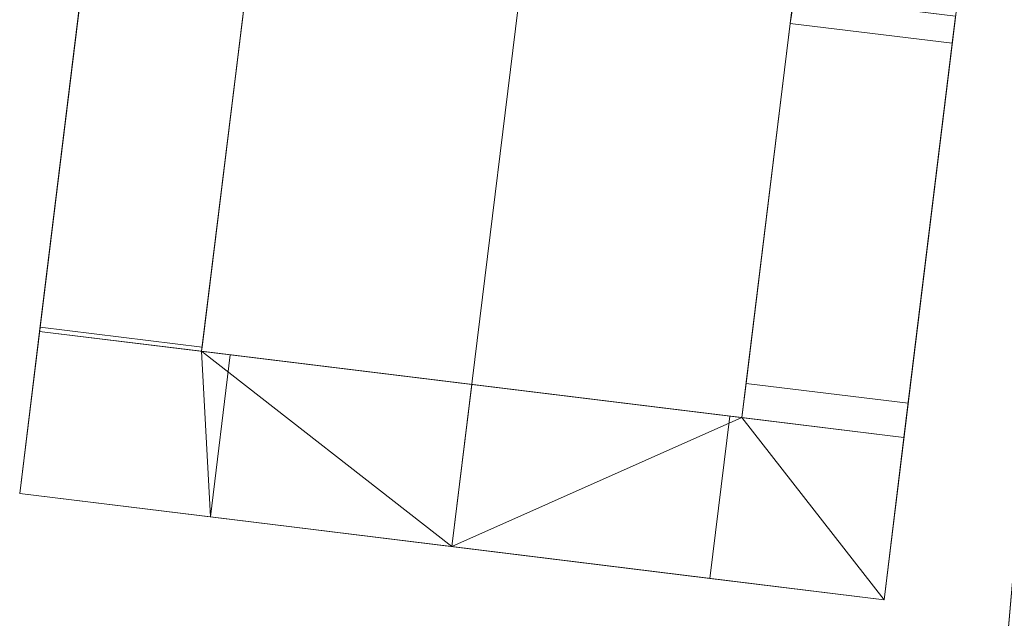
# Model space of a CAD drawing. Header units: millimetres. Extents: x -430348 to -225823, y -86243 to 5084.
# Tile 384 of 656: x -388743 to -386934, y -29722 to -28622. Entities that reach past the tile are written whole.
import ezdxf

# ---------------------------------------------------------------- set-up
doc = ezdxf.new("R2010")
doc.units = ezdxf.units.MM
doc.layers.add('A-ROOF', color=132, linetype='Continuous', lineweight=9)
doc.layers.add('A-WALL', color=113, linetype='Continuous', lineweight=9)

msp = doc.modelspace()

# ---------------------------------------------------------------- meshes
at = {"layer": 'A-ROOF'}
mesh = msp.add_polyface(dxfattribs=at)
corners = [(-387018.7, -30794.5, 60462.5), (-386881, -29220.5, 60654.2), (-386743.3, -27646.6, 60462.5), (-386743.3, -27646.6, 60361.8), (-386881, -29220.5, 60553.4), (-387018.7, -30794.5, 60361.8)]
mesh.append_faces([[corners[k] for k in face] for face in [(0, 1, 4, 5)]], dxfattribs={"vtx1": -1})
mesh.append_faces([[corners[k] for k in face] for face in [(2, 3, 4, 1)]], dxfattribs={"vtx2": -1})
mesh = msp.add_polyface(dxfattribs=at)
corners = [(-388743, -29492.5, 60620.6), (-388574.8, -28122.8, 60620.6), (-387780.8, -28220.3, 61047.4), (-387949, -29590, 61047.4)]
mesh.append_faces([[corners[k] for k in face] for face in [(0, 1, 2, 3)]])
mesh = msp.add_polyface(dxfattribs=at)
corners = [(-388574.8, -28122.8, 60734), (-388743, -29492.5, 60734), (-387949, -29590, 61160.8), (-387780.8, -28220.3, 61160.8)]
mesh.append_faces([[corners[k] for k in face] for face in [(3, 0, 1, 2)]])
mesh = msp.add_polyface(dxfattribs=at)
corners = [(-388743, -29492.5, 60620.6), (-388743, -29492.5, 60734), (-388574.8, -28122.8, 60734), (-388574.8, -28122.8, 60620.6)]
mesh.append_faces([[corners[k] for k in face] for face in [(2, 3, 0, 1)]])
mesh = msp.add_polyface(dxfattribs=at)
corners = [(-387780.8, -28220.3, 61047.4), (-386986.8, -28317.8, 60620.6), (-387154.9, -29687.5, 60620.6), (-387949, -29590, 61047.4)]
mesh.append_faces([[corners[k] for k in face] for face in [(1, 2, 3, 0)]])
mesh = msp.add_polyface(dxfattribs=at)
corners = [(-386986.8, -28317.8, 60734), (-387780.8, -28220.3, 61160.8), (-387949, -29590, 61160.8), (-387154.9, -29687.5, 60734)]
mesh.append_faces([[corners[k] for k in face] for face in [(2, 3, 0, 1)]])
mesh = msp.add_polyface(dxfattribs=at)
corners = [(-386986.8, -28317.8, 60620.6), (-386986.8, -28317.8, 60734), (-387154.9, -29687.5, 60734), (-387154.9, -29687.5, 60620.6)]
mesh.append_faces([[corners[k] for k in face] for face in [(1, 2, 3, 0)]])
mesh = msp.add_polyface(dxfattribs=at)
corners = [(-387321.1, -28579, 59521.3), (-387416.1, -29353.1, 59521.3), (-388408.7, -29231.3, 59521.3), (-388313.6, -28457.1, 59521.3)]
mesh.append_faces([[corners[k] for k in face] for face in [(2, 3, 0, 1)]])
mesh = msp.add_polyface(dxfattribs=at)
corners = [(-387416.1, -29353.1, 59621.3), (-387321.1, -28579, 59621.3), (-388313.6, -28457.1, 59621.3), (-388408.7, -29231.3, 59621.3)]
mesh.append_faces([[corners[k] for k in face] for face in [(1, 2, 3, 0)]])
mesh = msp.add_polyface(dxfattribs=at)
corners = [(-388408.7, -29231.3, 59621.3), (-388313.6, -28457.1, 59621.3), (-388313.6, -28457.1, 59521.3), (-388408.7, -29231.3, 59521.3)]
mesh.append_faces([[corners[k] for k in face] for face in [(1, 2, 3, 0)]])
mesh = msp.add_polyface(dxfattribs=at)
corners = [(-387321.1, -28579, 59621.3), (-387416.1, -29353.1, 59621.3), (-387416.1, -29353.1, 59521.3), (-387321.1, -28579, 59521.3)]
mesh.append_faces([[corners[k] for k in face] for face in [(1, 2, 3, 0)]])
mesh = msp.add_polyface(dxfattribs=at)
corners = [(-387416.1, -29353.1, 59621.3), (-388408.7, -29231.3, 59621.3), (-388408.7, -29231.3, 59521.3), (-387416.1, -29353.1, 59521.3)]
mesh.append_faces([[corners[k] for k in face] for face in [(1, 2, 3, 0)]])
mesh = msp.add_polyface(dxfattribs=at)
corners = [(-384050, -31054.3, 60361.8), (-387018.7, -30794.5, 60361.8), (-386881, -29220.5, 60553.4), (-383912.3, -29480.3, 60553.4)]
mesh.append_faces([[corners[k] for k in face] for face in [(0, 1, 2, 3)]])
mesh = msp.add_polyface(dxfattribs=at)
corners = [(-387018.7, -30794.5, 60462.5), (-384050, -31054.3, 60462.5), (-383912.3, -29480.3, 60654.2), (-386881, -29220.5, 60654.2)]
mesh.append_faces([[corners[k] for k in face] for face in [(3, 0, 1, 2)]])
mesh = msp.add_polyface(dxfattribs=at)
corners = [(-387154.9, -29687.5, 60734), (-387949, -29590, 61160.8), (-388743, -29492.5, 60734), (-388743, -29492.5, 60620.6), (-387949, -29590, 61047.4), (-387154.9, -29687.5, 60620.6)]
mesh.append_faces([[corners[k] for k in face] for face in [(0, 1, 4, 5)]], dxfattribs={"vtx1": -1})
mesh.append_faces([[corners[k] for k in face] for face in [(2, 3, 4, 1)]], dxfattribs={"vtx2": -1})
at = {"layer": 'A-WALL'}
mesh = msp.add_polyface(dxfattribs=at)
corners = [(-386769.4, -27945.4, 58616.2), (-387018.7, -30794.5, 58616.2), (-387018.7, -30794.5, 60361.8), (-386881, -29220.5, 60553.4), (-386769.4, -27945.4, 60398.2)]
mesh.append_faces([[corners[k] for k in face] for face in [(4, 0, 3)]], dxfattribs={"vtx1": -1})
mesh.append_faces([[corners[k] for k in face] for face in [(1, 2, 3, 0)]], dxfattribs={"vtx2": -1})
mesh = msp.add_polyface(dxfattribs=at)
corners = [(-387018.7, -30794.5, 58616.2), (-386769.4, -27945.4, 58616.2), (-386470.6, -27971.6, 58616.2), (-386693.7, -30521.8, 58616.2), (-386719.8, -30820.7, 58616.2)]
mesh.append_faces([[corners[k] for k in face] for face in [(3, 0, 1, 2)]], dxfattribs={"vtx0": -1})
mesh.append_faces([[corners[k] for k in face] for face in [(3, 4, 0)]], dxfattribs={"vtx2": -1})
mesh = msp.add_polyface(dxfattribs=at)
corners = [(-388611.4, -28420.5, 60620.6), (-388611.4, -28420.5, 58640.6), (-388616.7, -28463.9, 58640.6), (-388616.7, -28463.9, 59488.6), (-388705.5, -29187.2, 59488.6), (-388705.5, -29187.2, 58640.6), (-388706.5, -29194.7, 58640.6), (-388706.5, -29194.7, 60620.6)]
mesh.append_faces([[corners[k] for k in face] for face in [(7, 0, 3, 4)]], dxfattribs={"vtx1": -1, "vtx3": -1})
mesh.append_faces([[corners[k] for k in face] for face in [(1, 2, 3, 0)]], dxfattribs={"vtx2": -1})
mesh.append_faces([[corners[k] for k in face] for face in [(4, 5, 6, 7)]], dxfattribs={"vtx3": -1})
mesh = msp.add_polyface(dxfattribs=at)
corners = [(-388408.7, -29231.3, 58640.6), (-388706.5, -29194.7, 58640.6), (-388705.5, -29187.2, 58640.6), (-388407.8, -29223.7, 58640.6), (-388611.4, -28420.5, 58640.6), (-388313.6, -28457.1, 58640.6), (-388319, -28500.5, 58640.6), (-388616.7, -28463.9, 58640.6)]
mesh.append_faces([[corners[k] for k in face] for face in [(2, 3, 0, 1), (4, 5, 6, 7)]])
mesh = msp.add_polyface(dxfattribs=at)
corners = [(-388408.7, -29231.3, 60780.7), (-388313.6, -28457.1, 60780.7), (-388611.4, -28420.5, 60620.6), (-388706.5, -29194.7, 60620.6)]
mesh.append_faces([[corners[k] for k in face] for face in [(1, 2, 3, 0)]])
mesh = msp.add_polyface(dxfattribs=at)
corners = [(-388313.6, -28457.1, 58640.6), (-388313.6, -28457.1, 59521.2), (-388313.6, -28457.1, 60780.7), (-388408.7, -29231.3, 60780.7), (-388408.7, -29231.3, 58640.6), (-388407.8, -29223.7, 58640.6), (-388407.8, -29223.7, 59488.6), (-388319, -28500.5, 59488.6), (-388319, -28500.5, 58640.6)]
mesh.append_faces([[corners[k] for k in face] for face in [(3, 6, 1, 2)]], dxfattribs={"vtx0": -1, "vtx1": -1})
mesh.append_faces([[corners[k] for k in face] for face in [(1, 6, 7)]], dxfattribs={"vtx0": -1, "vtx2": -1})
mesh.append_faces([[corners[k] for k in face] for face in [(4, 5, 6, 3)]], dxfattribs={"vtx2": -1})
mesh.append_faces([[corners[k] for k in face] for face in [(7, 8, 0, 1)]], dxfattribs={"vtx3": -1})
mesh = msp.add_polyface(dxfattribs=at)
corners = [(-388407.8, -29223.7, 59488.6), (-388705.5, -29187.2, 59488.6), (-388616.7, -28463.9, 59488.6), (-388319, -28500.5, 59488.6)]
mesh.append_faces([[corners[k] for k in face] for face in [(2, 3, 0, 1)]])
mesh = msp.add_polyface(dxfattribs=at)
corners = [(-387416.1, -29353.1, 58640.6), (-387416.1, -29353.1, 60780.7), (-387321.1, -28579, 60780.7), (-387321.1, -28579, 58640.6), (-387327.2, -28629.1, 58640.6), (-387327.2, -28629.1, 59467.4), (-387408.4, -29290.1, 59467.4), (-387408.4, -29290.1, 58640.6)]
mesh.append_faces([[corners[k] for k in face] for face in [(2, 5, 6, 1)]], dxfattribs={"vtx0": -1, "vtx2": -1})
mesh.append_faces([[corners[k] for k in face] for face in [(3, 4, 5, 2)]], dxfattribs={"vtx2": -1})
mesh.append_faces([[corners[k] for k in face] for face in [(6, 7, 0, 1)]], dxfattribs={"vtx3": -1})
mesh = msp.add_polyface(dxfattribs=at)
corners = [(-387321.1, -28579, 58640.6), (-387319.2, -28579.2, 58640.6), (-387023.3, -28615.5, 58640.6), (-387029.5, -28665.6, 58640.6), (-387327.2, -28629.1, 58640.6), (-387118.4, -29389.7, 58640.6), (-387416.1, -29353.1, 58640.6), (-387408.4, -29290.1, 58640.6), (-387110.6, -29326.7, 58640.6)]
mesh.append_faces([[corners[k] for k in face] for face in [(6, 7, 8, 5)]])
mesh.append_faces([[corners[k] for k in face] for face in [(4, 0, 1)]], dxfattribs={"vtx2": -1})
mesh.append_faces([[corners[k] for k in face] for face in [(1, 2, 3, 4)]], dxfattribs={"vtx3": -1})
mesh = msp.add_polyface(dxfattribs=at)
corners = [(-387321.1, -28579, 60780.7), (-387416.1, -29353.1, 60780.7), (-387118.4, -29389.7, 60620.6), (-387023.3, -28615.5, 60620.6)]
mesh.append_faces([[corners[k] for k in face] for face in [(1, 2, 3, 0)]])
mesh = msp.add_polyface(dxfattribs=at)
corners = [(-387118.4, -29389.7, 60620.6), (-387118.4, -29389.7, 58640.6), (-387110.6, -29326.7, 58640.6), (-387110.6, -29326.7, 59467.4), (-387029.5, -28665.6, 59467.4), (-387029.5, -28665.6, 58640.6), (-387023.3, -28615.5, 58640.6), (-387023.3, -28615.5, 60620.6)]
mesh.append_faces([[corners[k] for k in face] for face in [(7, 0, 3, 4)]], dxfattribs={"vtx1": -1, "vtx3": -1})
mesh.append_faces([[corners[k] for k in face] for face in [(1, 2, 3, 0)]], dxfattribs={"vtx2": -1})
mesh.append_faces([[corners[k] for k in face] for face in [(4, 5, 6, 7)]], dxfattribs={"vtx3": -1})
mesh = msp.add_polyface(dxfattribs=at)
corners = [(-387327.2, -28629.1, 59467.4), (-387029.5, -28665.6, 59467.4), (-387110.6, -29326.7, 59467.4), (-387408.4, -29290.1, 59467.4)]
mesh.append_faces([[corners[k] for k in face] for face in [(1, 2, 3, 0)]])
mesh = msp.add_polyface(dxfattribs=at)
corners = [(-387029.5, -28665.6, 59467.4), (-387327.2, -28629.1, 59467.4), (-387327.2, -28629.1, 58640.6), (-387029.5, -28665.6, 58640.6)]
mesh.append_faces([[corners[k] for k in face] for face in [(3, 0, 1, 2)]])
mesh = msp.add_polyface(dxfattribs=at)
corners = [(-388743, -29492.5, 58640.6), (-388706.5, -29194.7, 58640.6), (-388408.7, -29231.3, 58640.6), (-388356.1, -29237.7, 58640.6), (-388392.7, -29535.5, 58640.6), (-387118.4, -29389.7, 58640.6), (-387154.9, -29687.5, 58640.6), (-387474.7, -29648.2, 58640.6), (-387438.2, -29350.4, 58640.6), (-387416.1, -29353.1, 58640.6)]
mesh.append_faces([[corners[k] for k in face] for face in [(4, 2, 3)]], dxfattribs={"vtx0": -1})
mesh.append_faces([[corners[k] for k in face] for face in [(0, 1, 2, 4), (9, 5, 6), (7, 8, 9, 6)]], dxfattribs={"vtx2": -1})
mesh = msp.add_polyface(dxfattribs=at)
corners = [(-388706.5, -29194.7, 60620.6), (-388706.5, -29194.7, 58640.6), (-388743, -29492.5, 58640.6), (-388743, -29492.5, 60620.6)]
mesh.append_faces([[corners[k] for k in face] for face in [(0, 1, 2, 3)]])
mesh = msp.add_polyface(dxfattribs=at)
corners = [(-387912.4, -29292.2, 61047.4), (-388408.7, -29231.3, 60780.7), (-388706.5, -29194.7, 60620.6), (-388743, -29492.5, 60620.6), (-387949, -29590, 61047.4)]
mesh.append_faces([[corners[k] for k in face] for face in [(1, 4, 0)]], dxfattribs={"vtx0": -1})
mesh.append_faces([[corners[k] for k in face] for face in [(3, 4, 1, 2)]], dxfattribs={"vtx1": -1})
mesh = msp.add_polyface(dxfattribs=at)
corners = [(-388706.5, -29194.7, 58640.6), (-388706.5, -29194.7, 60620.6), (-388408.7, -29231.3, 60780.7), (-387912.4, -29292.2, 61047.4), (-387416.1, -29353.1, 60780.7), (-387118.4, -29389.7, 60620.6), (-387118.4, -29389.7, 58640.6), (-387416.1, -29353.1, 58640.6), (-387438.2, -29350.4, 58640.6), (-387438.2, -29350.4, 59482.9), (-388356.1, -29237.7, 59482.9), (-388356.1, -29237.7, 58640.6), (-388408.7, -29231.3, 58640.6)]
mesh.append_faces([[corners[k] for k in face] for face in [(4, 2, 3)]], dxfattribs={"vtx0": -1})
mesh.append_faces([[corners[k] for k in face] for face in [(4, 9, 10, 2)]], dxfattribs={"vtx0": -1, "vtx2": -1, "vtx3": -1})
mesh.append_faces([[corners[k] for k in face] for face in [(9, 4, 5, 6)]], dxfattribs={"vtx0": -1, "vtx3": -1})
mesh.append_faces([[corners[k] for k in face] for face in [(12, 0, 10, 11)]], dxfattribs={"vtx1": -1})
mesh.append_faces([[corners[k] for k in face] for face in [(1, 2, 10, 0)]], dxfattribs={"vtx1": -1, "vtx2": -1})
mesh.append_faces([[corners[k] for k in face] for face in [(7, 8, 9, 6)]], dxfattribs={"vtx2": -1})
mesh = msp.add_polyface(dxfattribs=at)
corners = [(-388408.7, -29231.3, 58640.6), (-388408.7, -29231.3, 60780.7), (-388706.5, -29194.7, 60620.6), (-388706.5, -29194.7, 58640.6)]
mesh.append_faces([[corners[k] for k in face] for face in [(0, 1, 2, 3)]])
mesh = msp.add_polyface(dxfattribs=at)
corners = [(-388705.5, -29187.2, 59488.6), (-388407.8, -29223.7, 59488.6), (-388407.8, -29223.7, 58640.6), (-388705.5, -29187.2, 58640.6)]
mesh.append_faces([[corners[k] for k in face] for face in [(3, 0, 1, 2)]])
mesh = msp.add_polyface(dxfattribs=at)
corners = [(-386881, -29220.5, 60553.4), (-387018.7, -30794.5, 60361.8), (-386719.8, -30820.7, 60361.8), (-386693.7, -30521.8, 60398.2), (-386582.1, -29246.7, 60553.4)]
mesh.append_faces([[corners[k] for k in face] for face in [(3, 0, 1, 2)]], dxfattribs={"vtx0": -1})
mesh.append_faces([[corners[k] for k in face] for face in [(3, 4, 0)]], dxfattribs={"vtx2": -1})
mesh = msp.add_polyface(dxfattribs=at)
corners = [(-387438.2, -29350.4, 59482.9), (-387474.7, -29648.2, 59482.9), (-388392.7, -29535.5, 59482.9), (-388356.1, -29237.7, 59482.9)]
mesh.append_faces([[corners[k] for k in face] for face in [(1, 2, 3, 0)]])
mesh = msp.add_polyface(dxfattribs=at)
corners = [(-388356.1, -29237.7, 59482.9), (-388392.7, -29535.5, 59482.9), (-388392.7, -29535.5, 58640.6), (-388356.1, -29237.7, 58640.6)]
mesh.append_faces([[corners[k] for k in face] for face in [(0, 1, 2, 3)]])
mesh = msp.add_polyface(dxfattribs=at)
corners = [(-387118.4, -29389.7, 60620.6), (-387416.1, -29353.1, 60780.7), (-387912.4, -29292.2, 61047.4), (-387949, -29590, 61047.4), (-387154.9, -29687.5, 60620.6)]
mesh.append_faces([[corners[k] for k in face] for face in [(1, 3, 4, 0)]], dxfattribs={"vtx0": -1})
mesh.append_faces([[corners[k] for k in face] for face in [(1, 2, 3)]], dxfattribs={"vtx2": -1})
mesh = msp.add_polyface(dxfattribs=at)
corners = [(-387408.4, -29290.1, 59467.4), (-387110.6, -29326.7, 59467.4), (-387110.6, -29326.7, 58640.6), (-387408.4, -29290.1, 58640.6)]
mesh.append_faces([[corners[k] for k in face] for face in [(0, 1, 2, 3)]])
mesh = msp.add_polyface(dxfattribs=at)
corners = [(-387474.7, -29648.2, 59482.9), (-387438.2, -29350.4, 59482.9), (-387438.2, -29350.4, 58640.6), (-387474.7, -29648.2, 58640.6)]
mesh.append_faces([[corners[k] for k in face] for face in [(3, 0, 1, 2)]])
mesh = msp.add_polyface(dxfattribs=at)
corners = [(-387416.1, -29353.1, 60780.7), (-387416.1, -29353.1, 58640.6), (-387118.4, -29389.7, 58640.6), (-387118.4, -29389.7, 60620.6)]
mesh.append_faces([[corners[k] for k in face] for face in [(1, 2, 3, 0)]])
mesh = msp.add_polyface(dxfattribs=at)
corners = [(-387118.4, -29389.7, 58640.6), (-387118.4, -29389.7, 60620.6), (-387154.9, -29687.5, 60620.6), (-387154.9, -29687.5, 58640.6)]
mesh.append_faces([[corners[k] for k in face] for face in [(1, 2, 3, 0)]])
mesh = msp.add_polyface(dxfattribs=at)
corners = [(-388743, -29492.5, 60620.6), (-388743, -29492.5, 58640.6), (-388392.7, -29535.5, 58640.6), (-388392.7, -29535.5, 59482.9), (-387474.7, -29648.2, 59482.9), (-387474.7, -29648.2, 58640.6), (-387154.9, -29687.5, 58640.6), (-387154.9, -29687.5, 60620.6), (-387949, -29590, 61047.4)]
mesh.append_faces([[corners[k] for k in face] for face in [(4, 7, 8, 3)]], dxfattribs={"vtx0": -1, "vtx2": -1})
mesh.append_faces([[corners[k] for k in face] for face in [(3, 8, 0, 1)]], dxfattribs={"vtx0": -1, "vtx3": -1})
mesh.append_faces([[corners[k] for k in face] for face in [(1, 2, 3)]], dxfattribs={"vtx2": -1})
mesh.append_faces([[corners[k] for k in face] for face in [(4, 5, 6, 7)]], dxfattribs={"vtx3": -1})

doc.saveas('drawing.dxf')
